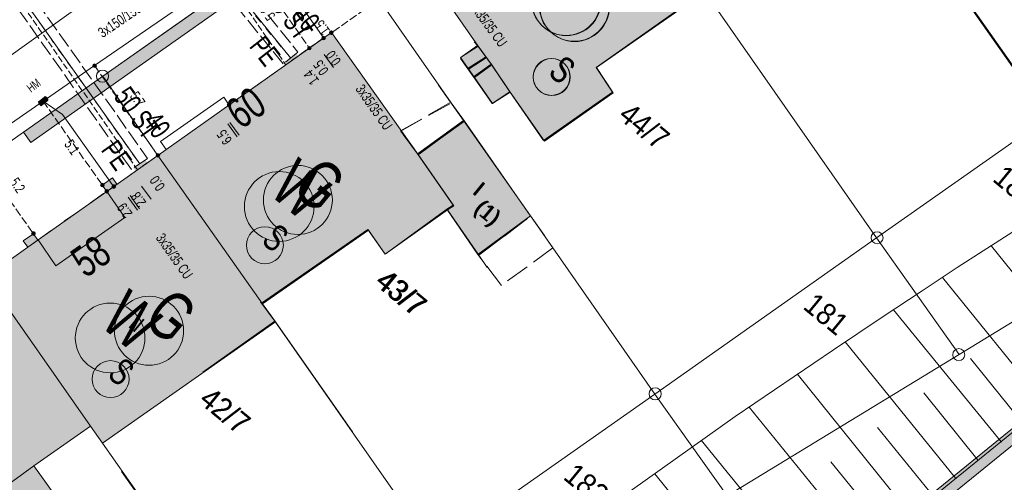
# Model space of a CAD drawing. Header units: metres. Extents: x -740 to 758, y -633 to 854.
# Tile 737 of 1056: x 336 to 387, y -112 to -88. Entities that reach past the tile are written whole.
import ezdxf

# ---------------------------------------------------------------- set-up
doc = ezdxf.new("R2010")
doc.units = ezdxf.units.M
doc.header["$MEASUREMENT"] = 0
for name, pattern in [('1248_416', [1.664, 1.248, -0.416]), ('333_125', [0.4576, 0.3328, -0.1248]), ('416_125', [0.5408, 0.416, -0.1248]), ('416_416', [0.832, 0.416, -0.416]), ('832_208', [1.04, 0.832, -0.208]), ('832_832', [1.664, 0.832, -0.832])]:
    doc.linetypes.add(name, pattern=pattern)
for name, color, linetype in [('Gas.LOVION', 7, 'Continuous'), ('Gis.LOVION', 7, 'Continuous'), ('Grundkarte.LOVION', 7, 'Continuous'), ('Grundkarte_Text.LOVION', 7, 'Continuous'), ('Strom.LOVION', 7, 'Continuous'), ('StromBemass.LOVION', 7, 'Continuous'), ('Wasser.LOVION', 7, 'Continuous')]:
    doc.layers.add(name, color=color, linetype=linetype)
doc.styles.add('ERSTELLTER_STIL_1', font='arial.ttf')

msp = doc.modelspace()

# ---------------------------------------------------------------- hatches: boundary and pattern name
at = {"layer": 'Gas.LOVION', "linetype": 'Continuous', "lineweight": 13}
for points in [[(349.925, -89.706), (349.316, -90.12), (349.539, -90.439), (350.133, -90.011)], [(342.226, -95.144), (341.603, -95.574), (341.81, -95.879), (342.433, -95.448)]]:
    msp.add_hatch(color=7, dxfattribs=at).paths.add_polyline_path(points)
at = {"layer": 'Gis.LOVION', "linetype": 'Continuous', "lineweight": 18}
for points in [[(340.855, -96.09), (340.632, -95.772), (340.091, -96.136), (340.33, -96.467)], [(335.986, -99.034), (336.225, -99.366), (336.75, -98.989), (336.526, -98.671)]]:
    msp.add_hatch(color=254, dxfattribs=at).paths.add_polyline_path(points)
at = {"layer": 'Grundkarte.LOVION', "linetype": 'Continuous', "lineweight": 18}
for color, points in [(9, [(356.817, -84.924), (359.604, -88.937), (360.319, -89.902), (361.255, -91.318), (363.041, -93.862), (366.608, -91.356), (365.742, -90.051), (371.329, -86.136), (365.934, -78.417)]), (9, [(366.791, -79.713), (359.395, -88.712), (359.562, -88.903), (360.277, -89.867), (361.245, -91.309), (362.999, -93.828), (366.566, -91.321), (365.732, -90.043), (371.287, -86.101)]), (254, [(336.388, -93.926), (340.48, -91.043), (349.439, -84.729), (349.062, -84.204), (340.13, -90.487), (336.011, -93.402)]), (9, [(342.986, -94.611), (348.408, -102.298), (353.916, -98.478), (354.777, -99.724), (358.01, -97.428), (358.344, -97.218), (356.489, -94.562), (351.998, -88.233)]), (254, [(360.277, -89.867), (359.562, -88.903), (358.788, -89.451), (358.682, -89.58), (359.365, -90.518)]), (254, [(360.319, -89.902), (359.604, -88.937), (358.686, -89.529), (359.407, -90.553)]), (254, [(361.245, -91.309), (360.277, -89.867), (359.365, -90.518), (360.328, -91.902)]), (254, [(361.245, -91.309), (360.277, -89.867), (359.365, -90.518), (360.328, -91.902)]), (254, [(361.255, -91.318), (360.319, -89.902), (359.407, -90.553), (360.338, -91.91)]), (254, [(361.255, -91.318), (360.319, -89.902), (359.407, -90.553), (360.338, -91.91)]), (254, [(362.317, -97.737), (358.848, -92.785), (356.447, -94.527), (358.302, -97.183), (357.968, -97.393), (359.587, -99.747)]), (254, [(362.163, -97.879), (362.295, -97.718), (358.89, -92.82), (356.489, -94.562), (358.344, -97.218), (358.01, -97.428), (359.629, -99.782)]), (9, [(355.592, -93.34), (348.301, -102.21), (348.366, -102.263), (353.874, -98.444), (354.767, -99.716), (357.968, -97.393), (358.302, -97.183), (356.447, -94.527)]), (9, [(334.054, -100.893), (339.481, -108.638), (340.1, -109.524), (349.091, -103.236), (348.408, -102.298), (342.986, -94.611), (340.33, -96.467), (336.763, -98.973)]), (254, [(354.17, -136.542), (404.912, -95.375), (404.366, -94.926), (353.735, -136.023)]), (9, [(339.481, -108.638), (334.054, -100.893), (325.095, -107.207), (331.287, -116.119), (334.754, -113.8), (335.364, -113.385), (335.928, -114.01), (337.953, -112.659), (336.55, -110.698)]), (9, [(348.301, -102.21), (345.317, -105.842), (349.049, -103.201), (348.366, -102.263)])]:
    msp.add_hatch(color=color, dxfattribs=at).paths.add_polyline_path(points)
at = {"layer": 'Strom.LOVION', "linetype": 'Continuous', "lineweight": 13}
for points in [[(352.011, -88.217), (351.168, -88.816), (351.289, -88.996), (352.162, -88.394)], [(336.952, -91.994), (337.241, -91.774), (337.268, -91.742), (337.262, -91.683), (337.179, -91.588), (337.13, -91.548), (337.104, -91.58), (336.815, -91.801), (336.786, -91.804), (336.795, -91.891), (336.878, -91.987), (336.865, -92.003), (336.894, -92), (336.926, -92.026)], [(341.118, -95.902), (340.275, -96.502), (340.412, -96.695), (341.268, -96.08)]]:
    msp.add_hatch(color=7, dxfattribs=at).paths.add_polyline_path(points)
at = {"layer": 'StromBemass.LOVION', "linetype": 'Continuous', "lineweight": 13}
for points in [[(352.052, -88.294), (352.059, -88.285), (352.064, -88.275), (352.069, -88.264), (352.071, -88.253), (352.073, -88.241), (352.073, -88.229), (352.071, -88.218), (352.068, -88.207), (352.064, -88.196), (352.059, -88.186), (352.052, -88.177), (352.044, -88.168), (352.035, -88.161), (352.025, -88.155), (352.015, -88.15), (352.004, -88.146), (351.992, -88.144), (351.981, -88.143), (351.969, -88.144), (351.958, -88.146), (351.947, -88.15), (351.936, -88.155), (351.927, -88.161), (351.918, -88.169), (351.91, -88.177), (351.903, -88.186), (351.898, -88.197), (351.893, -88.207), (351.89, -88.219), (351.889, -88.23), (351.889, -88.242), (351.891, -88.253), (351.893, -88.264), (351.898, -88.275), (351.903, -88.285), (351.91, -88.295), (351.918, -88.303), (351.927, -88.31), (351.937, -88.316), (351.947, -88.321), (351.958, -88.325), (351.97, -88.327), (351.981, -88.328), (351.993, -88.327), (352.004, -88.325), (352.015, -88.321), (352.026, -88.316), (352.035, -88.31), (352.044, -88.303)], [(352.057, -88.292), (352.064, -88.282), (352.069, -88.272), (352.074, -88.261), (352.076, -88.25), (352.078, -88.238), (352.078, -88.227), (352.076, -88.215), (352.073, -88.204), (352.069, -88.193), (352.063, -88.183), (352.056, -88.173), (352.048, -88.165), (352.039, -88.157), (352.029, -88.151), (352.019, -88.146), (352.008, -88.142), (351.996, -88.14), (351.985, -88.14), (351.973, -88.14), (351.961, -88.143), (351.95, -88.146), (351.94, -88.151), (351.93, -88.158), (351.921, -88.165), (351.913, -88.174), (351.906, -88.183), (351.901, -88.193), (351.896, -88.204), (351.893, -88.216), (351.892, -88.227), (351.892, -88.239), (351.894, -88.25), (351.896, -88.262), (351.901, -88.273), (351.906, -88.283), (351.913, -88.292), (351.921, -88.301), (351.93, -88.308), (351.94, -88.314), (351.951, -88.319), (351.962, -88.323), (351.974, -88.325), (351.985, -88.326), (351.997, -88.325), (352.008, -88.323), (352.019, -88.319), (352.03, -88.314), (352.04, -88.308), (352.049, -88.3)], [(351.654, -88.582), (351.661, -88.572), (351.666, -88.561), (351.671, -88.55), (351.674, -88.539), (351.675, -88.527), (351.675, -88.515), (351.673, -88.503), (351.67, -88.492), (351.666, -88.481), (351.66, -88.47), (351.653, -88.461), (351.645, -88.452), (351.636, -88.445), (351.626, -88.438), (351.615, -88.433), (351.604, -88.43), (351.592, -88.427), (351.58, -88.427), (351.568, -88.427), (351.557, -88.43), (351.545, -88.433), (351.535, -88.439), (351.525, -88.445), (351.515, -88.453), (351.507, -88.461), (351.5, -88.471), (351.495, -88.481), (351.49, -88.492), (351.487, -88.504), (351.486, -88.516), (351.486, -88.528), (351.487, -88.539), (351.49, -88.551), (351.495, -88.562), (351.501, -88.572), (351.508, -88.582), (351.516, -88.591), (351.525, -88.598), (351.535, -88.605), (351.546, -88.61), (351.557, -88.613), (351.569, -88.615), (351.581, -88.616), (351.593, -88.615), (351.604, -88.613), (351.616, -88.609), (351.626, -88.604), (351.636, -88.598), (351.645, -88.59)], [(350.915, -89.101), (350.922, -89.091), (350.928, -89.081), (350.932, -89.07), (350.935, -89.059), (350.936, -89.047), (350.936, -89.035), (350.935, -89.023), (350.932, -89.012), (350.927, -89.001), (350.922, -88.991), (350.915, -88.981), (350.907, -88.973), (350.898, -88.965), (350.888, -88.959), (350.877, -88.954), (350.866, -88.951), (350.854, -88.948), (350.843, -88.948), (350.831, -88.948), (350.819, -88.951), (350.808, -88.954), (350.798, -88.959), (350.788, -88.966), (350.779, -88.973), (350.771, -88.982), (350.764, -88.991), (350.758, -89.002), (350.754, -89.013), (350.751, -89.024), (350.749, -89.036), (350.75, -89.048), (350.751, -89.059), (350.754, -89.071), (350.758, -89.081), (350.764, -89.092), (350.771, -89.101), (350.779, -89.11), (350.788, -89.117), (350.798, -89.124), (350.809, -89.128), (350.82, -89.132), (350.831, -89.134), (350.843, -89.135), (350.855, -89.134), (350.866, -89.132), (350.878, -89.128), (350.888, -89.123), (350.898, -89.117), (350.907, -89.109)], [(339.768, -90.01), (339.775, -90), (339.78, -89.99), (339.785, -89.979), (339.787, -89.968), (339.789, -89.956), (339.789, -89.945), (339.787, -89.933), (339.784, -89.922), (339.78, -89.911), (339.774, -89.901), (339.768, -89.892), (339.76, -89.883), (339.751, -89.876), (339.741, -89.87), (339.73, -89.865), (339.719, -89.861), (339.708, -89.859), (339.696, -89.858), (339.684, -89.859), (339.673, -89.861), (339.662, -89.865), (339.651, -89.87), (339.642, -89.876), (339.633, -89.884), (339.625, -89.892), (339.618, -89.901), (339.612, -89.912), (339.608, -89.923), (339.605, -89.934), (339.604, -89.945), (339.604, -89.957), (339.605, -89.969), (339.608, -89.98), (339.613, -89.991), (339.618, -90.001), (339.625, -90.01), (339.633, -90.019), (339.642, -90.026), (339.652, -90.032), (339.663, -90.037), (339.674, -90.041), (339.685, -90.043), (339.697, -90.044), (339.708, -90.043), (339.72, -90.041), (339.731, -90.037), (339.741, -90.032), (339.751, -90.026), (339.76, -90.018)], [(337.1, -91.852), (337.106, -91.843), (337.112, -91.832), (337.116, -91.822), (337.119, -91.81), (337.12, -91.799), (337.12, -91.787), (337.119, -91.776), (337.116, -91.765), (337.112, -91.754), (337.106, -91.744), (337.099, -91.734), (337.091, -91.726), (337.082, -91.719), (337.073, -91.712), (337.062, -91.708), (337.051, -91.704), (337.04, -91.702), (337.028, -91.701), (337.017, -91.702), (337.005, -91.704), (336.994, -91.708), (336.984, -91.713), (336.974, -91.719), (336.965, -91.726), (336.957, -91.735), (336.95, -91.744), (336.945, -91.754), (336.941, -91.765), (336.938, -91.776), (336.936, -91.788), (336.936, -91.8), (336.938, -91.811), (336.941, -91.822), (336.945, -91.833), (336.951, -91.843), (336.957, -91.853), (336.965, -91.861), (336.974, -91.868), (336.984, -91.874), (336.995, -91.879), (337.006, -91.883), (337.017, -91.885), (337.029, -91.886), (337.04, -91.885), (337.052, -91.883), (337.063, -91.879), (337.073, -91.874), (337.083, -91.868), (337.092, -91.861)], [(346.749, -92.034), (346.755, -92.025), (346.761, -92.014), (346.765, -92.003), (346.768, -91.992), (346.77, -91.98), (346.77, -91.968), (346.768, -91.956), (346.765, -91.945), (346.761, -91.934), (346.755, -91.923), (346.748, -91.914), (346.74, -91.905), (346.731, -91.898), (346.721, -91.891), (346.71, -91.886), (346.699, -91.883), (346.687, -91.88), (346.675, -91.88), (346.663, -91.88), (346.652, -91.883), (346.64, -91.886), (346.63, -91.892), (346.62, -91.898), (346.611, -91.906), (346.603, -91.914), (346.596, -91.924), (346.59, -91.934), (346.586, -91.945), (346.583, -91.957), (346.581, -91.969), (346.581, -91.98), (346.583, -91.992), (346.586, -92.004), (346.59, -92.015), (346.596, -92.025), (346.603, -92.035), (346.611, -92.043), (346.62, -92.051), (346.63, -92.057), (346.641, -92.062), (346.652, -92.066), (346.664, -92.068), (346.676, -92.069), (346.688, -92.068), (346.699, -92.066), (346.711, -92.062), (346.721, -92.057), (346.731, -92.05), (346.74, -92.043)], [(343.053, -94.656), (343.06, -94.647), (343.065, -94.636), (343.07, -94.625), (343.073, -94.614), (343.074, -94.602), (343.074, -94.59), (343.073, -94.579), (343.07, -94.567), (343.065, -94.556), (343.059, -94.546), (343.053, -94.536), (343.044, -94.528), (343.035, -94.52), (343.025, -94.514), (343.015, -94.509), (343.003, -94.505), (342.992, -94.503), (342.98, -94.502), (342.968, -94.503), (342.956, -94.505), (342.945, -94.509), (342.935, -94.514), (342.925, -94.521), (342.916, -94.528), (342.907, -94.537), (342.901, -94.546), (342.895, -94.557), (342.891, -94.568), (342.888, -94.579), (342.886, -94.591), (342.886, -94.603), (342.888, -94.614), (342.891, -94.626), (342.895, -94.637), (342.901, -94.647), (342.908, -94.657), (342.916, -94.665), (342.925, -94.673), (342.935, -94.679), (342.946, -94.684), (342.957, -94.688), (342.969, -94.69), (342.98, -94.691), (342.992, -94.69), (343.004, -94.688), (343.015, -94.684), (343.026, -94.679), (343.036, -94.672), (343.045, -94.665)], [(343.057, -94.657), (343.064, -94.648), (343.069, -94.637), (343.074, -94.626), (343.076, -94.615), (343.078, -94.603), (343.078, -94.591), (343.076, -94.579), (343.073, -94.568), (343.069, -94.557), (343.063, -94.547), (343.056, -94.537), (343.048, -94.529), (343.039, -94.521), (343.029, -94.515), (343.018, -94.51), (343.007, -94.506), (342.995, -94.504), (342.984, -94.503), (342.972, -94.504), (342.96, -94.506), (342.949, -94.51), (342.938, -94.515), (342.928, -94.521), (342.919, -94.529), (342.911, -94.538), (342.904, -94.547), (342.899, -94.558), (342.894, -94.569), (342.891, -94.58), (342.89, -94.592), (342.89, -94.604), (342.891, -94.615), (342.894, -94.627), (342.899, -94.638), (342.905, -94.648), (342.911, -94.658), (342.92, -94.666), (342.929, -94.674), (342.939, -94.68), (342.949, -94.685), (342.961, -94.689), (342.972, -94.691), (342.984, -94.692), (342.996, -94.691), (343.008, -94.689), (343.019, -94.685), (343.029, -94.68), (343.039, -94.673), (343.049, -94.666)], [(340.176, -96.202), (340.183, -96.192), (340.189, -96.182), (340.193, -96.171), (340.196, -96.159), (340.198, -96.148), (340.198, -96.136), (340.196, -96.124), (340.193, -96.113), (340.189, -96.102), (340.183, -96.091), (340.176, -96.082), (340.168, -96.073), (340.159, -96.066), (340.149, -96.059), (340.138, -96.054), (340.127, -96.051), (340.115, -96.048), (340.103, -96.048), (340.092, -96.049), (340.08, -96.051), (340.069, -96.054), (340.058, -96.06), (340.048, -96.066), (340.039, -96.073), (340.031, -96.082), (340.024, -96.092), (340.018, -96.102), (340.014, -96.113), (340.011, -96.125), (340.01, -96.136), (340.01, -96.148), (340.011, -96.16), (340.014, -96.171), (340.019, -96.182), (340.024, -96.193), (340.031, -96.202), (340.039, -96.211), (340.049, -96.218), (340.059, -96.225), (340.069, -96.23), (340.081, -96.233), (340.092, -96.235), (340.104, -96.236), (340.116, -96.235), (340.127, -96.233), (340.139, -96.229), (340.149, -96.224), (340.159, -96.218), (340.168, -96.21)], [(340.401, -96.519), (340.407, -96.51), (340.413, -96.499), (340.417, -96.488), (340.42, -96.477), (340.422, -96.465), (340.422, -96.453), (340.42, -96.442), (340.417, -96.43), (340.413, -96.419), (340.407, -96.409), (340.4, -96.399), (340.392, -96.391), (340.383, -96.383), (340.373, -96.377), (340.362, -96.372), (340.351, -96.368), (340.339, -96.366), (340.327, -96.365), (340.316, -96.366), (340.304, -96.368), (340.293, -96.372), (340.282, -96.377), (340.272, -96.383), (340.263, -96.391), (340.255, -96.4), (340.248, -96.409), (340.242, -96.42), (340.238, -96.431), (340.235, -96.442), (340.234, -96.454), (340.234, -96.466), (340.235, -96.477), (340.238, -96.489), (340.243, -96.5), (340.248, -96.51), (340.255, -96.52), (340.263, -96.528), (340.273, -96.536), (340.283, -96.542), (340.293, -96.547), (340.305, -96.551), (340.316, -96.553), (340.328, -96.554), (340.34, -96.553), (340.351, -96.551), (340.363, -96.547), (340.373, -96.542), (340.383, -96.536), (340.392, -96.528)], [(340.767, -96.276), (340.774, -96.266), (340.78, -96.256), (340.784, -96.244), (340.787, -96.233), (340.789, -96.221), (340.789, -96.209), (340.787, -96.197), (340.784, -96.185), (340.78, -96.174), (340.774, -96.163), (340.767, -96.153), (340.758, -96.145), (340.749, -96.137), (340.739, -96.131), (340.728, -96.125), (340.716, -96.122), (340.704, -96.119), (340.692, -96.119), (340.68, -96.12), (340.668, -96.122), (340.657, -96.126), (340.646, -96.131), (340.636, -96.137), (340.627, -96.145), (340.618, -96.154), (340.611, -96.164), (340.606, -96.174), (340.601, -96.186), (340.598, -96.197), (340.597, -96.209), (340.597, -96.221), (340.598, -96.233), (340.601, -96.245), (340.606, -96.256), (340.612, -96.267), (340.619, -96.276), (340.627, -96.285), (340.636, -96.293), (340.647, -96.299), (340.658, -96.304), (340.669, -96.308), (340.681, -96.31), (340.693, -96.311), (340.705, -96.31), (340.717, -96.308), (340.728, -96.304), (340.739, -96.299), (340.749, -96.293), (340.759, -96.285)], [(340.767, -96.276), (340.774, -96.266), (340.78, -96.256), (340.784, -96.244), (340.787, -96.233), (340.789, -96.221), (340.789, -96.209), (340.787, -96.197), (340.784, -96.185), (340.78, -96.174), (340.774, -96.163), (340.767, -96.153), (340.758, -96.145), (340.749, -96.137), (340.739, -96.131), (340.728, -96.125), (340.716, -96.122), (340.704, -96.119), (340.692, -96.119), (340.68, -96.12), (340.668, -96.122), (340.657, -96.126), (340.646, -96.131), (340.636, -96.137), (340.627, -96.145), (340.618, -96.154), (340.611, -96.164), (340.606, -96.174), (340.601, -96.186), (340.598, -96.197), (340.597, -96.209), (340.597, -96.221), (340.598, -96.233), (340.601, -96.245), (340.606, -96.256), (340.612, -96.267), (340.619, -96.276), (340.627, -96.285), (340.636, -96.293), (340.647, -96.299), (340.658, -96.304), (340.669, -96.308), (340.681, -96.31), (340.693, -96.311), (340.705, -96.31), (340.717, -96.308), (340.728, -96.304), (340.739, -96.299), (340.749, -96.293), (340.759, -96.285)], [(336.598, -98.716), (336.605, -98.706), (336.611, -98.695), (336.615, -98.684), (336.618, -98.672), (336.62, -98.66), (336.62, -98.648), (336.618, -98.636), (336.615, -98.624), (336.611, -98.613), (336.605, -98.602), (336.598, -98.592), (336.589, -98.583), (336.58, -98.575), (336.569, -98.569), (336.558, -98.564), (336.547, -98.56), (336.535, -98.558), (336.523, -98.557), (336.51, -98.558), (336.499, -98.56), (336.487, -98.564), (336.476, -98.569), (336.466, -98.576), (336.456, -98.584), (336.448, -98.592), (336.441, -98.602), (336.435, -98.613), (336.431, -98.624), (336.428, -98.636), (336.426, -98.648), (336.426, -98.661), (336.428, -98.673), (336.431, -98.684), (336.435, -98.696), (336.441, -98.706), (336.448, -98.716), (336.457, -98.725), (336.466, -98.733), (336.476, -98.739), (336.488, -98.745), (336.499, -98.748), (336.511, -98.751), (336.523, -98.751), (336.535, -98.75), (336.547, -98.748), (336.559, -98.744), (336.57, -98.739), (336.58, -98.733), (336.59, -98.725)]]:
    msp.add_hatch(color=7, dxfattribs=at).paths.add_polyline_path(points)
at = {"layer": 'Wasser.LOVION', "linetype": 'Continuous', "lineweight": 13}
for points in [[(350.168, -89.313), (349.58, -89.799), (349.813, -90.072), (350.388, -89.602)], [(342.327, -94.823), (341.721, -95.267), (341.928, -95.572), (342.551, -95.141)]]:
    msp.add_hatch(color=7, dxfattribs=at).paths.add_polyline_path(points)

# ---------------------------------------------------------------- linework, layer by layer
at = {"layer": 'Gas.LOVION', "color": 5, "linetype": '333_125', "lineweight": 18}
for points in [[(343.754, -81.458), (349.621, -89.913)], [(335.991, -86.842), (341.921, -95.351)]]:
    msp.add_lwpolyline(points, dxfattribs=at)
at = {"layer": 'Gas.LOVION', "color": 5, "linetype": 'Continuous', "lineweight": 18}
for centre, radius in [((364.161, -86.583), 1.794), ((364.18, -86.598), 1.791), ((350.244, -96.913), 1.79), ((342.521, -103.694), 1.793)]:
    msp.add_circle(centre, radius, dxfattribs=at)
at = {"layer": 'Gis.LOVION', "color": 44, "linetype": 'Continuous', "lineweight": 18}
msp.add_lwpolyline([(346.676, -91.989), (346.399, -91.573), (343.123, -93.888), (343.413, -94.289)], dxfattribs=at)
at = {"layer": 'Gis.LOVION', "color": 7, "linetype": 'Continuous', "lineweight": 13}
for points in [[(340.855, -96.09), (340.33, -96.467), (340.091, -96.136), (340.632, -95.772)], [(335.986, -99.034), (336.526, -98.671), (336.75, -98.989), (336.225, -99.366)]]:
    msp.add_lwpolyline(points, close=True, dxfattribs=at)
at = {"layer": 'Grundkarte.LOVION', "color": 8, "linetype": 'Continuous', "lineweight": 18}
for points in [[(368.863, -65.747), (367.151, -66.978), (363.885, -69.248), (360.625, -71.577), (357.333, -73.879), (354.068, -76.149), (350.919, -78.407), (347.765, -80.607), (341.521, -85.06), (338.366, -87.26), (335.244, -89.486), (332.096, -91.745), (319.607, -100.651), (316.458, -102.909), (314.163, -104.523), (311.836, -106.11), (300.359, -114.177)], [(371.82, -68.177), (363.084, -74.351), (340.13, -90.487), (331.171, -96.801), (319.747, -104.804), (307.942, -113.141), (295.468, -121.897), (283.414, -130.405), (271.301, -138.919), (262.729, -144.959), (254.099, -151.005), (251.473, -152.562), (241.203, -158.768), (218.395, -171.254), (204.114, -179.064), (190.895, -186.238), (189.096, -187.182)], [(371.539, -86.47), (371.329, -86.136), (365.934, -78.417), (363.084, -74.351), (371.82, -68.177), (363.084, -74.351), (340.13, -90.487), (331.171, -96.801), (319.747, -104.804), (307.942, -113.141), (295.468, -121.897), (283.414, -130.405), (271.301, -138.919), (262.729, -144.959), (254.099, -151.005), (251.473, -152.562), (241.203, -158.768), (218.395, -171.254), (204.114, -179.064), (190.895, -186.238), (189.096, -187.182)], [(395.849, -87.926), (389.212, -92.595), (380.94, -80.842), (380.284, -79.872), (374.857, -72.127), (374.002, -70.94), (374.857, -72.127), (380.284, -79.872), (380.94, -80.842), (389.212, -92.595), (380.28, -98.877), (372.035, -87.092), (371.287, -86.101), (366.791, -79.713)], [(389.178, -92.637), (380.906, -80.884), (380.249, -79.914), (374.822, -72.169), (373.967, -70.982), (374.822, -72.169), (380.249, -79.914), (380.906, -80.884), (389.178, -92.637)], [(353.076, -108.935), (349.091, -103.236), (348.408, -102.298), (342.986, -94.611), (340.13, -90.487), (351.607, -82.419), (358.207, -91.882), (358.89, -92.82), (362.295, -97.718), (358.89, -92.82), (358.207, -91.882), (351.607, -82.419), (363.084, -74.351), (365.934, -78.417), (371.329, -86.136), (371.539, -86.47)], [(366.791, -79.713), (371.287, -86.101), (372.035, -87.092), (380.28, -98.877), (368.777, -106.977), (363.484, -99.396), (362.317, -97.737), (358.848, -92.785), (358.165, -91.847), (357.546, -90.962), (358.165, -91.847), (358.848, -92.785), (362.317, -97.737), (363.484, -99.396), (368.777, -106.977), (357.326, -115.012), (349.049, -103.201), (348.366, -102.263), (349.049, -103.201), (357.326, -115.012)], [(366.791, -79.713), (371.287, -86.101), (365.732, -90.043), (366.566, -91.321), (362.999, -93.828), (361.245, -91.309), (360.277, -89.867), (359.562, -88.903), (359.395, -88.712)], [(358.788, -89.451), (359.562, -88.903)], [(358.686, -89.529), (359.604, -88.937)], [(335.247, -130.628), (325.18, -137.701), (315.155, -123.43), (309.792, -115.738), (307.942, -113.141), (319.747, -104.804), (336.594, -128.989), (319.747, -104.804), (331.171, -96.801), (334.054, -100.893), (339.481, -108.638), (340.1, -109.524), (345.865, -117.708), (340.1, -109.524), (339.481, -108.638), (334.054, -100.893), (331.171, -96.801), (340.13, -90.487), (342.986, -94.611), (348.408, -102.298), (349.091, -103.236), (353.076, -108.935)], [(362.163, -97.879), (359.629, -99.782), (358.01, -97.428), (358.344, -97.218), (356.489, -94.562), (358.89, -92.82), (362.295, -97.718)], [(355.592, -93.34), (356.447, -94.527), (358.302, -97.183), (357.968, -97.393), (354.767, -99.716), (353.874, -98.444), (348.366, -102.263), (348.301, -102.21)], [(331.872, -122.2), (336.891, -129.394), (325.138, -137.666), (322.363, -133.77), (325.138, -137.666), (312.665, -146.423), (312.326, -145.983), (312.665, -146.423), (310.979, -147.622), (312.665, -146.423), (325.138, -137.666), (336.891, -129.394), (339.161, -132.66), (351.213, -125.334), (360.553, -119.603), (372.515, -112.256), (384.566, -104.93), (393.855, -99.264), (402.888, -93.711)], [(348.301, -102.21), (348.366, -102.263), (349.049, -103.201), (345.317, -105.842)], [(348.394, -121.294), (341.091, -110.984), (348.394, -121.294)]]:
    msp.add_lwpolyline(points, dxfattribs=at)
at = {"layer": 'Grundkarte.LOVION', "color": 253, "linetype": 'Continuous', "lineweight": 18}
for points in [[(254.099, -151.005), (262.729, -144.959), (271.301, -138.919), (283.414, -130.405), (295.468, -121.897), (307.942, -113.141), (319.747, -104.804), (336.594, -128.989), (319.747, -104.804), (331.171, -96.801), (340.13, -90.487), (363.084, -74.351), (371.82, -68.177)], [(310.979, -147.622), (312.665, -146.423), (325.138, -137.666), (336.891, -129.394), (339.161, -132.66), (351.213, -125.334), (360.553, -119.603), (372.515, -112.256), (384.566, -104.93), (393.855, -99.264), (402.888, -93.711)], [(404.912, -95.375), (354.17, -136.542), (339.991, -147.504), (336.197, -150.417)], [(404.912, -95.375), (354.17, -136.542), (339.991, -147.504), (336.197, -150.417)]]:
    msp.add_lwpolyline(points, dxfattribs=at)
at = {"layer": 'Grundkarte.LOVION', "color": 8, "linetype": 'Continuous', "lineweight": 18}
for points in [[(356.817, -84.924), (365.934, -78.417), (371.329, -86.136), (365.742, -90.051), (366.608, -91.356), (363.041, -93.862), (361.255, -91.318), (360.319, -89.902), (359.604, -88.937)], [(342.986, -94.611), (351.998, -88.233), (356.489, -94.562), (358.344, -97.218), (358.01, -97.428), (354.777, -99.724), (353.916, -98.478), (348.408, -102.298)], [(362.317, -97.737), (359.587, -99.747), (357.968, -97.393), (358.302, -97.183), (356.447, -94.527), (358.848, -92.785)], [(380.28, -98.877), (389.212, -92.595), (393.855, -99.264), (384.566, -104.93)], [(334.054, -100.893), (336.763, -98.973), (340.33, -96.467), (342.986, -94.611), (348.408, -102.298), (349.091, -103.236), (340.1, -109.524), (339.481, -108.638)], [(372.515, -112.256), (368.777, -106.977), (380.28, -98.877), (384.566, -104.93)], [(339.481, -108.638), (336.55, -110.698), (337.953, -112.659), (335.928, -114.01), (335.364, -113.385), (334.754, -113.8), (331.287, -116.119), (325.095, -107.207), (334.054, -100.893)], [(360.553, -119.603), (357.326, -115.012), (368.777, -106.977), (372.515, -112.256)]]:
    msp.add_lwpolyline(points, close=True, dxfattribs=at)
at = {"layer": 'Grundkarte.LOVION', "color": 7, "linetype": 'Continuous', "lineweight": 13}
msp.add_lwpolyline([(336.388, -93.926), (336.011, -93.402), (340.13, -90.487), (349.062, -84.204), (349.439, -84.729), (340.48, -91.043)], close=True, dxfattribs=at)
at = {"layer": 'Grundkarte.LOVION', "color": 251, "linetype": 'Continuous', "lineweight": 13}
for points in [[(358.788, -89.451), (359.562, -88.903), (360.277, -89.867), (359.365, -90.518), (358.682, -89.58)], [(359.085, -90.072), (359.976, -89.512)], [(359.127, -90.107), (360.018, -89.547)]]:
    msp.add_lwpolyline(points, dxfattribs=at)
for points in [[(360.319, -89.902), (359.407, -90.553), (358.686, -89.529), (359.604, -88.937)], [(361.245, -91.309), (360.328, -91.902), (359.365, -90.518), (360.277, -89.867)], [(361.245, -91.309), (360.328, -91.902), (359.365, -90.518), (360.277, -89.867)], [(361.255, -91.318), (360.338, -91.91), (359.407, -90.553), (360.319, -89.902)], [(361.255, -91.318), (360.338, -91.91), (359.407, -90.553), (360.319, -89.902)], [(337.694, -100.33), (336.763, -98.973), (340.33, -96.467), (341.261, -97.824)], [(333.899, -112.612), (336.55, -110.698), (337.953, -112.659), (335.928, -114.01), (335.364, -113.385), (334.754, -113.8)]]:
    msp.add_lwpolyline(points, close=True, dxfattribs=at)
at = {"layer": 'Grundkarte.LOVION', "color": 8, "linetype": '1248_416', "lineweight": 18}
for points in [[(358.89, -92.82), (356.489, -94.562), (355.569, -93.322), (358.207, -91.882)], [(358.848, -92.785), (356.447, -94.527), (355.592, -93.34), (358.165, -91.847)], [(363.484, -99.396), (360.807, -101.342), (359.587, -99.747), (362.317, -97.737)]]:
    msp.add_lwpolyline(points, close=True, dxfattribs=at)
at = {"layer": 'Grundkarte.LOVION', "color": 253, "linetype": 'Continuous', "lineweight": 18}
msp.add_lwpolyline([(351.213, -125.334), (339.161, -132.66), (336.891, -129.394), (331.872, -122.2), (336.891, -129.394), (325.138, -137.666), (312.665, -146.423), (310.979, -147.622), (312.665, -146.423), (325.138, -137.666), (336.891, -129.394), (339.161, -132.66), (351.213, -125.334), (360.553, -119.603), (372.515, -112.256), (384.566, -104.93), (393.855, -99.264), (402.888, -93.711), (393.855, -99.264), (384.566, -104.93), (372.515, -112.256), (360.553, -119.603)], close=True, dxfattribs=at)
at = {"layer": 'Grundkarte.LOVION', "color": 7, "linetype": 'Continuous', "lineweight": 13}
for points in [[(335.096, -150.643), (337.899, -148.477), (343.235, -144.409), (348.534, -140.256), (353.864, -136.129), (404.495, -95.031)], [(404.912, -95.375), (354.17, -136.542), (353.735, -136.023), (404.366, -94.926)], [(389.568, -97.141), (384.451, -100.42), (382.648, -101.63), (380.564, -102.987), (378.04, -104.682), (372.939, -108.136), (366.833, -112.487)], [(391.411, -105.709), (386.233, -99.3)], [(389.08, -107.563), (383.703, -100.936)], [(386.755, -109.475), (381.147, -102.605)], [(384.397, -111.361), (378.65, -104.268)], [(387.904, -108.535), (385.148, -105.14)], [(382.072, -113.273), (376.152, -105.93)], [(385.547, -110.421), (382.721, -106.914)], [(379.741, -115.126), (373.66, -107.652)], [(383.248, -112.301), (380.326, -108.714)], [(377.416, -117.038), (371.169, -109.373)], [(380.922, -114.213), (377.898, -110.489)], [(375.058, -118.924), (368.768, -111.115)]]:
    msp.add_lwpolyline(points, dxfattribs=at)
at = {"layer": 'Grundkarte.LOVION', "color": 8, "linetype": '832_832', "lineweight": 18}
for points in [[(336.763, -98.973), (340.33, -96.467)], [(336.55, -110.698), (337.953, -112.659), (335.928, -114.01), (335.364, -113.385), (334.754, -113.8)]]:
    msp.add_lwpolyline(points, dxfattribs=at)
at = {"layer": 'Grundkarte.LOVION', "color": 8, "linetype": '1248_416', "lineweight": 18}
msp.add_lwpolyline([(360.076, -100.418), (359.629, -99.782), (362.163, -97.879)], dxfattribs=at)
at = {"layer": 'Grundkarte.LOVION', "color": 9, "linetype": 'Continuous', "lineweight": 18}
for centre, radius in [((340.105, -90.492), 0.312), ((380.301, -98.87), 0.312), ((384.539, -104.935), 0.314), ((368.786, -106.966), 0.311)]:
    msp.add_circle(centre, radius, dxfattribs=at)
at = {"layer": 'Strom.LOVION', "color": 150, "linetype": 'Continuous', "lineweight": 18}
msp.add_lwpolyline([(371.271, -67.699), (369.347, -69.187), (354.484, -79.803), (353.481, -80.27), (351.438, -81.903), (347.626, -84.478), (339.692, -89.938), (337.02, -91.781), (333.45, -94.258), (329.423, -97.06), (323.96, -100.89), (324.116, -101.126)], dxfattribs=at)
at = {"layer": 'Strom.LOVION', "color": 5, "linetype": 'Continuous', "lineweight": 18}
for points in [[(347.626, -84.478), (347.849, -84.796), (349.008, -84.86), (350.724, -87.293), (351.598, -88.523)], [(337.02, -91.781), (338.034, -92.48), (340.691, -96.225)]]:
    msp.add_lwpolyline(points, dxfattribs=at)
at = {"layer": 'Strom.LOVION', "color": 7, "linetype": 'Continuous', "lineweight": 13}
msp.add_lwpolyline([(336.952, -91.994), (336.926, -92.026), (336.894, -92), (336.865, -92.003), (336.878, -91.987), (336.795, -91.891), (336.786, -91.804), (336.815, -91.801), (337.104, -91.58), (337.13, -91.548), (337.179, -91.588), (337.262, -91.683), (337.268, -91.742), (337.241, -91.774)], close=True, dxfattribs=at)
at = {"layer": 'Strom.LOVION', "color": 1, "linetype": 'Continuous', "lineweight": 18}
for centre, radius in [((363.405, -90.528), 0.958), ((363.419, -90.54), 0.958), ((348.532, -99.26), 0.96), ((340.528, -106.201), 0.958)]:
    msp.add_circle(centre, radius, dxfattribs=at)
at = {"layer": 'StromBemass.LOVION', "color": 7, "linetype": '416_125', "lineweight": 13}
for points in [[(348.374, -83.961), (351.438, -81.903), (354.611, -86.396), (351.998, -88.233), (351.582, -88.51), (346.689, -91.973)], [(347.626, -84.478), (350.85, -89.039)], [(350.724, -87.293), (351.582, -88.51)], [(339.692, -89.938), (342.97, -94.598), (340.691, -96.225), (340.33, -96.467)], [(337.02, -91.781), (340.091, -96.136)], [(333.436, -94.274), (336.51, -98.658)]]:
    msp.add_lwpolyline(points, dxfattribs=at)
at = {"layer": 'StromBemass.LOVION', "color": 7, "linetype": 'Continuous', "lineweight": 13}
for points in [[(352.101, -90.04), (351.606, -89.365)], [(347.102, -93.632), (346.608, -92.957)], [(347.198, -93.549), (346.719, -92.887)], [(342.632, -96.877), (342.137, -96.202)], [(341.919, -97.449), (341.438, -96.758)], [(342.03, -97.379), (341.549, -96.688)]]:
    msp.add_lwpolyline(points, dxfattribs=at)
for centre, radius in [((351.981, -88.236), 0.0921), ((351.985, -88.233), 0.0931), ((351.58, -88.521), 0.0947), ((350.843, -89.041), 0.0936), ((339.696, -89.951), 0.0927), ((337.028, -91.793), 0.0923), ((346.676, -91.974), 0.0945), ((342.98, -94.597), 0.0941), ((342.984, -94.597), 0.0942), ((340.104, -96.142), 0.0941), ((340.328, -96.459), 0.0942), ((340.693, -96.215), 0.0962), ((340.693, -96.215), 0.0962), ((336.523, -98.654), 0.0971)]:
    msp.add_circle(centre, radius, dxfattribs=at)
at = {"layer": 'Wasser.LOVION', "color": 150, "linetype": 'Continuous', "lineweight": 18}
for points in [[(341.356, -77.628), (341.45, -77.841), (341.962, -78.692), (344.352, -82.729), (349.866, -89.549)], [(333.565, -83.045), (333.603, -83.13), (333.689, -83.254), (334.445, -84.333), (342.039, -95.044)]]:
    msp.add_lwpolyline(points, dxfattribs=at)
at = {"layer": 'Wasser.LOVION', "color": 7, "linetype": '832_208', "lineweight": 13}
for points in [[(350.25, -89.246), (349.482, -89.853), (343.935, -83.006), (341.53, -78.956), (342.381, -78.444), (344.768, -82.452)], [(342.439, -94.753), (341.609, -95.337), (334.045, -84.624), (334.858, -84.027)]]:
    msp.add_lwpolyline(points, close=True, dxfattribs=at)
at = {"layer": 'Wasser.LOVION', "color": 252, "linetype": '416_416', "lineweight": 18}
for points in [[(343.566, -80.441), (342.718, -80.983), (349.866, -89.549)], [(334.445, -84.333), (342.039, -95.044)]]:
    msp.add_lwpolyline(points, dxfattribs=at)
at = {"layer": 'Wasser.LOVION', "color": 94, "linetype": 'Continuous', "lineweight": 18}
for centre, radius in [((364.591, -86.873), 1.81), ((364.609, -86.888), 1.808), ((349.28, -97.251), 1.809), ((340.504, -104.067), 1.808)]:
    msp.add_circle(centre, radius, dxfattribs=at)

# ---------------------------------------------------------------- texts
at = {"layer": 'Gas.LOVION', "color": 5, "linetype": 'Continuous', "lineweight": 18, "attachment_point": 7, "style": 'ERSTELLTER_STIL_1'}
for s, insert, char_height, rotation in [('{\\A1;\\W0.71556x;50 ST}', (348.543, -86.42), 1.06711, 305.2455), ('{\\A1;\\W0.71558x;50 ST}', (340.636, -91.552), 1.0671, 305.2444), ('{\\A1;\\W0.71562x;G}', (349.82, -96.49), 2.48983, 320.5838), ('{\\A1;\\W0.71562x;G}', (342.106, -103.289), 2.48983, 320.5838)]:
    msp.add_mtext(s, dxfattribs=dict(at, insert=insert, char_height=char_height, rotation=rotation))
at = {"layer": 'Grundkarte_Text.LOVION', "color": 8, "linetype": 'Continuous', "lineweight": 18, "attachment_point": 7, "style": 'ERSTELLTER_STIL_1'}
for s, insert, char_height, rotation in [('{\\A1;\\W0.71560x;60}', (347.299, -93.307), 1.60081, 35.2102), ('{\\A1;\\W0.71559x;58}', (339.235, -101.01), 1.60083, 34.795)]:
    msp.add_mtext(s, dxfattribs=dict(at, insert=insert, char_height=char_height, rotation=rotation))
at = {"layer": 'Grundkarte_Text.LOVION', "color": 7, "linetype": 'Continuous', "lineweight": 13, "attachment_point": 7, "style": 'ERSTELLTER_STIL_1'}
for s, insert, char_height, rotation in [('{\\A1;\\W0.89450x;44/7}', (366.804, -92.663), 1.12432, 320.5834), ('{\\A1;\\W0.89449x;II}', (350.26, -95.945), 0.83074, 320.5848), ('{\\A1;\\W0.89449x;180}', (386.229, -95.91), 1.1243, 320.5864), ('{\\A1;\\W0.89463x;I}', (359.249, -96.548), 0.83072, 320.5836), ('{\\A1;\\W0.89446x;I}', (359.291, -96.582), 0.83072, 320.5836), ('{\\A1;\\W0.89449x;(1)}', (359.173, -97.65), 0.83074, 320.5848), ('{\\A1;\\W0.89449x;(1)}', (359.215, -97.685), 0.83074, 320.5848), ('{\\A1;\\W0.89450x;43/7}', (354.169, -101.288), 1.12432, 320.5834), ('{\\A1;\\W0.89448x;43/7}', (354.211, -101.322), 1.12434, 320.5841), ('{\\A1;\\W0.89448x;181}', (376.392, -102.525), 1.12434, 320.5841), ('{\\A1;\\W0.89449x;II}', (341.39, -103.463), 0.83074, 320.5848), ('{\\A1;\\W0.89450x;42/7}', (345.044, -107.411), 1.12432, 320.5834), ('{\\A1;\\W0.89448x;42/7}', (345.054, -107.419), 1.12434, 320.5841), ('{\\A1;\\W0.89450x;182}', (363.95, -111.361), 1.12432, 320.5834)]:
    msp.add_mtext(s, dxfattribs=dict(at, insert=insert, char_height=char_height, rotation=rotation))
at = {"layer": 'Strom.LOVION', "color": 150, "linetype": 'Continuous', "lineweight": 18, "insert": (340.2, -88.656), "char_height": 0.53352, "attachment_point": 7, "rotation": 34.2405, "style": 'ERSTELLTER_STIL_1'}
msp.add_mtext('{\\A1;\\W0.72216x;3x150/150 AL (1.1988)}', dxfattribs=at)
at = {"layer": 'Strom.LOVION', "color": 5, "linetype": 'Continuous', "lineweight": 18, "attachment_point": 7, "style": 'ERSTELLTER_STIL_1'}
for s, insert, char_height, rotation in [('{\\A1;\\W0.67979x;3x35/35 CU }', (359.126, -86.884), 0.53355, 306.2449), ('{\\A1;\\W0.67976x;3x35/35 CU }', (353.202, -91.167), 0.53359, 305.2451), ('{\\A1;\\W0.67979x;3x35/35 CU }', (342.844, -98.889), 0.53357, 305.2428)]:
    msp.add_mtext(s, dxfattribs=dict(at, insert=insert, char_height=char_height, rotation=rotation))
at = {"layer": 'Strom.LOVION', "color": 1, "linetype": 'Continuous', "lineweight": 18, "attachment_point": 7, "style": 'ERSTELLTER_STIL_1'}
for s, insert, char_height, rotation in [('{\\A1;\\W0.71556x;S}', (363.164, -90.406), 1.37442, 320.5841), ('{\\A1;\\W0.71556x;S}', (363.173, -90.414), 1.37442, 320.5841), ('{\\A1;\\W0.71556x;S}', (348.287, -99.126), 1.37442, 320.5841), ('{\\A1;\\W0.71559x;S}', (340.291, -106.07), 1.3744, 320.5839)]:
    msp.add_mtext(s, dxfattribs=dict(at, insert=insert, char_height=char_height, rotation=rotation))
at = {"layer": 'Strom.LOVION', "color": 7, "linetype": 'Continuous', "lineweight": 13, "insert": (336.395, -91.359), "char_height": 0.44459, "attachment_point": 7, "rotation": 37.24, "style": 'ERSTELLTER_STIL_1'}
msp.add_mtext('{\\A1;\\W0.71564x;HM}', dxfattribs=at)
at = {"layer": 'StromBemass.LOVION', "color": 7, "linetype": 'Continuous', "lineweight": 13, "attachment_point": 7, "style": 'ERSTELLTER_STIL_1'}
for s, insert, char_height, rotation in [('{\\A1;\\W0.71563x;5.6}', (349.117, -87.362), 0.53354, 125.2381), ('{\\A1;\\W0.71554x;1.5}', (351.946, -88.12), 0.53356, 125.2405), ('{\\A1;\\W0.71554x;0.0}', (352.523, -89.703), 0.53356, 125.2405), ('{\\A1;\\W0.71560x;0.5}', (351.877, -90.197), 0.53354, 125.2381), ('{\\A1;\\W0.71558x;1.4}', (351.37, -90.71), 0.53356, 125.2405), ('{\\A1;\\W0.71557x;5.7}', (341.492, -91.536), 0.53357, 305.2428), ('{\\A1;\\W0.71554x;6.5}', (346.866, -93.805), 0.53356, 125.2405), ('{\\A1;\\W0.71559x;5.1}', (338.089, -94.028), 0.53353, 305.246), ('{\\A1;\\W0.71556x;5.2}', (335.264, -96.003), 0.53354, 305.2483), ('{\\A1;\\W0.71563x;0.0}', (343.389, -96.197), 0.53354, 125.2381), ('{\\A1;\\W0.71554x;2.8}', (342.409, -97.035), 0.53356, 125.2405), ('{\\A1;\\W0.71554x;2.9}', (341.697, -97.607), 0.53356, 125.2405)]:
    msp.add_mtext(s, dxfattribs=dict(at, insert=insert, char_height=char_height, rotation=rotation))
at = {"layer": 'Wasser.LOVION', "color": 150, "linetype": 'Continuous', "lineweight": 18, "char_height": 1.0671, "attachment_point": 7, "style": 'ERSTELLTER_STIL_1'}
for s, insert, rotation in [('{\\A1;\\W0.71558x;40}', (349.883, -87.356), 308.2452), ('{\\A1;\\W0.71558x;PE}', (347.682, -88.957), 308.2452), ('{\\A1;\\W0.71561x;40}', (342.138, -92.854), 305.2444), ('{\\A1;\\W0.71559x;PE}', (339.996, -94.32), 305.2444)]:
    msp.add_mtext(s, dxfattribs=dict(at, insert=insert, rotation=rotation))
at = {"layer": 'Wasser.LOVION', "color": 94, "linetype": 'Continuous', "lineweight": 18, "attachment_point": 7, "style": 'ERSTELLTER_STIL_1'}
for s, insert, char_height, rotation in [('{\\A1;\\W0.71561x;W}', (348.671, -96.569), 2.48985, 320.5841), ('{\\A1;\\W0.71562x;W}', (339.894, -103.382), 2.48983, 320.5838)]:
    msp.add_mtext(s, dxfattribs=dict(at, insert=insert, char_height=char_height, rotation=rotation))

doc.saveas('drawing.dxf')
